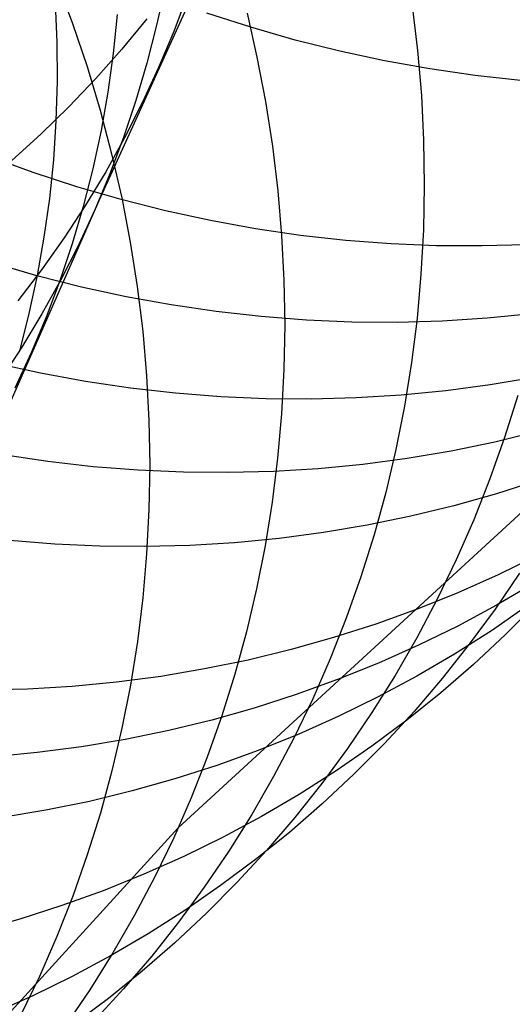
# Model space of a CAD drawing. Header units: millimetres. Extents: x 119 to 175.9, y -203.1 to -153.8.
# Tile 340 of 377: x 162.372 to 162.819, y -160.421 to -159.528. Entities that reach past the tile are written whole.
import ezdxf

# ---------------------------------------------------------------- set-up
doc = ezdxf.new("R2010")
doc.units = ezdxf.units.MM
doc.header["$MEASUREMENT"] = 0
doc.layers.add('Layer 01', color=5, linetype='Continuous', true_color=0x0000ff)

msp = doc.modelspace()

# ---------------------------------------------------------------- linework, layer by layer
at = {"layer": 'Layer 01'}
for p, q in [((162.5162, -160.26106, 49.22752), (163.79271, -159.08748, 53.89108)), ((162.6188, -159.30726, 19.89266), (162.44402, -159.69235, 21.18193)), ((162.4058, -159.49284, 48.51621), (162.4203, -159.53154, 48.52319)), ((162.50406, -159.49851, 21.25098), (162.49655, -159.53311, 21.23912)), ((162.52453, -159.50578, 20.78434), (162.51207, -159.53887, 20.77259)), ((162.40449, -159.51294, 22.14673), (162.40603, -159.54855, 22.13514)), ((162.72832, -159.51547, 49.50727), (162.73317, -159.55609, 49.51685)), ((162.46093, -159.52347, 21.69711), (162.45727, -159.55876, 21.68522)), ((162.58192, -159.53496, 55.007), (162.54209, -159.52206, 55.01392)), ((162.57852, -159.52205, 49.00966), (162.58758, -159.56212, 49.01819)), ((162.4203, -159.53154, 48.52319), (162.43348, -159.57062, 48.53063)), ((162.48756, -159.5272, 19.81258), (162.46503, -159.55463, 19.80175)), ((162.49655, -159.53311, 21.23912), (162.4878, -159.56739, 21.22718)), ((162.51207, -159.53887, 20.77259), (162.49841, -159.57148, 20.76082)), ((162.62209, -159.54648, 54.99967), (162.58192, -159.53496, 55.007)), ((162.40603, -159.54855, 22.13514), (162.40628, -159.58414, 22.12337)), ((162.66257, -159.55662, 54.99194), (162.62209, -159.54648, 54.99967)), ((162.46503, -159.55463, 19.80175), (162.4415, -159.58124, 19.79102)), ((162.45727, -159.55876, 21.68522), (162.45234, -159.59384, 21.67321)), ((162.70329, -159.56535, 54.98383), (162.66257, -159.55662, 54.99194)), ((162.73317, -159.55609, 49.51685), (162.73662, -159.59676, 49.52681)), ((162.4878, -159.56739, 21.22718), (162.4778, -159.6013, 21.21517)), ((162.58758, -159.56212, 49.01819), (162.59527, -159.60239, 49.02714)), ((162.74422, -159.57268, 54.97534), (162.70329, -159.56535, 54.98383)), ((162.43348, -159.57062, 48.53063), (162.44532, -159.61004, 48.5385)), ((162.49841, -159.57148, 20.76082), (162.48356, -159.60357, 20.74905)), ((162.78529, -159.57859, 54.96647), (162.74422, -159.57268, 54.97534)), ((162.40628, -159.58414, 22.12337), (162.40523, -159.61966, 22.11142)), ((162.4415, -159.58124, 19.79102), (162.41701, -159.60702, 19.7804)), ((162.82647, -159.58307, 54.95726), (162.78529, -159.57859, 54.96647)), ((162.45234, -159.59384, 21.67321), (162.44614, -159.62869, 21.66109)), ((162.4778, -159.6013, 21.21517), (162.46658, -159.63481, 21.20311)), ((162.48356, -159.60357, 20.74905), (162.46755, -159.63509, 20.73727)), ((162.59527, -159.60239, 49.02714), (162.60156, -159.64281, 49.03649)), ((162.73662, -159.59676, 49.52681), (162.73865, -159.63743, 49.53714)), ((162.41701, -159.60702, 19.7804), (162.39158, -159.63191, 19.76989)), ((162.44532, -159.61004, 48.5385), (162.45579, -159.64975, 48.54681)), ((162.40523, -159.61966, 22.11142), (162.40291, -159.65506, 22.09932)), ((162.44614, -159.62869, 21.66109), (162.43867, -159.66325, 21.64887)), ((162.39158, -159.63191, 19.76989), (162.36524, -159.65591, 19.75952)), ((162.46755, -159.63509, 20.73727), (162.4504, -159.66601, 20.72552)), ((162.46658, -159.63481, 21.20311), (162.45414, -159.66787, 21.19101)), ((162.73865, -159.63743, 49.53714), (162.73928, -159.67804, 49.54785)), ((162.60156, -159.64281, 49.03649), (162.60645, -159.68333, 49.04624)), ((162.38464, -159.66676, 54.39269), (162.34532, -159.65245, 54.39948)), ((162.40291, -159.65506, 22.09932), (162.39929, -159.6903, 22.08707)), ((162.45579, -159.64975, 48.54681), (162.4649, -159.68972, 48.55555)), ((162.42435, -159.67971, 54.38547), (162.38464, -159.66676, 54.39269)), ((162.43867, -159.66325, 21.64887), (162.42995, -159.69749, 21.63657)), ((162.4504, -159.66601, 20.72552), (162.43212, -159.69629, 20.7138)), ((162.45414, -159.66787, 21.19101), (162.44049, -159.70045, 21.1789)), ((162.46441, -159.69129, 54.37784), (162.42435, -159.67971, 54.38547)), ((162.60645, -159.68333, 49.04624), (162.60994, -159.72389, 49.05637)), ((162.73928, -159.67804, 49.54785), (162.73849, -159.71857, 49.5589)), ((162.44402, -159.69235, 21.18193), (162.27069, -160.08625, 22.38028)), ((162.39929, -159.6903, 22.08707), (162.3944, -159.72534, 22.0747)), ((162.50476, -159.70149, 54.36981), (162.46441, -159.69129, 54.37784)), ((162.4649, -159.68972, 48.55555), (162.47263, -159.72988, 48.5647)), ((162.43212, -159.69629, 20.7138), (162.41273, -159.7259, 20.70212)), ((162.42995, -159.69749, 21.63657), (162.41998, -159.73137, 21.6242)), ((162.44049, -159.70045, 21.1789), (162.42566, -159.7325, 21.16677)), ((162.54536, -159.71029, 54.36138), (162.50476, -159.70149, 54.36981)), ((162.58616, -159.71769, 54.35257), (162.54536, -159.71029, 54.36138)), ((162.62711, -159.72367, 54.34339), (162.58616, -159.71769, 54.35257)), ((162.73849, -159.71857, 49.5589), (162.73629, -159.75894, 49.5703)), ((162.3944, -159.72534, 22.0747), (162.38824, -159.76015, 22.06222)), ((162.41273, -159.7259, 20.70212), (162.39227, -159.7548, 20.69051)), ((162.47263, -159.72988, 48.5647), (162.47897, -159.77019, 48.57425)), ((162.60994, -159.72389, 49.05637), (162.61202, -159.76446, 49.06688)), ((162.66816, -159.72823, 54.33384), (162.62711, -159.72367, 54.34339)), ((162.70926, -159.73136, 54.32394), (162.66816, -159.72823, 54.33384)), ((162.41998, -159.73137, 21.6242), (162.40878, -159.76483, 21.61179)), ((162.42566, -159.7325, 21.16677), (162.40967, -159.76398, 21.15465)), ((162.75036, -159.73306, 54.3137), (162.70926, -159.73136, 54.32394)), ((162.79141, -159.73332, 54.30314), (162.75036, -159.73306, 54.3137)), ((162.83236, -159.73215, 54.29226), (162.79141, -159.73332, 54.30314)), ((162.38804, -159.76031, 54.08459), (162.34804, -159.7487, 54.09235)), ((162.39227, -159.7548, 20.69051), (162.37076, -159.78295, 20.67897)), ((162.38824, -159.76015, 22.06222), (162.38081, -159.79467, 22.04964)), ((162.42834, -159.77053, 54.07643), (162.38804, -159.76031, 54.08459)), ((162.40967, -159.76398, 21.15465), (162.39252, -159.79487, 21.14255)), ((162.40878, -159.76483, 21.61179), (162.39636, -159.79785, 21.59933)), ((162.61202, -159.76446, 49.06688), (162.61269, -159.80499, 49.07775)), ((162.73629, -159.75894, 49.5703), (162.73269, -159.79913, 49.58202)), ((162.46888, -159.77937, 54.06787), (162.42834, -159.77053, 54.07643)), ((162.47897, -159.77019, 48.57425), (162.48391, -159.8106, 48.58419)), ((162.50962, -159.78679, 54.05892), (162.46888, -159.77937, 54.06787)), ((162.55051, -159.7928, 54.0496), (162.50962, -159.78679, 54.05892)), ((162.38081, -159.79467, 22.04964), (162.37212, -159.82886, 22.03697)), ((162.39252, -159.79487, 21.14255), (162.37425, -159.82512, 21.13049)), ((162.39636, -159.79785, 21.59933), (162.38274, -159.83039, 21.58686)), ((162.5915, -159.7974, 54.03991), (162.55051, -159.7928, 54.0496)), ((162.63254, -159.80056, 54.02987), (162.5915, -159.7974, 54.03991)), ((162.67358, -159.80229, 54.01948), (162.63254, -159.80056, 54.02987)), ((162.73269, -159.79913, 49.58202), (162.72768, -159.83906, 49.59405)), ((162.79621, -159.7989, 53.98641), (162.75546, -159.80146, 53.99774)), ((162.83676, -159.79491, 53.97479), (162.79621, -159.7989, 53.98641)), ((162.61269, -159.80499, 49.07775), (162.61195, -159.84541, 49.08896)), ((162.71457, -159.80259, 54.00877), (162.67358, -159.80229, 54.01948)), ((162.75546, -159.80146, 53.99774), (162.71457, -159.80259, 54.00877)), ((162.48391, -159.8106, 48.58419), (162.48745, -159.85106, 48.59451)), ((162.37425, -159.82512, 21.13049), (162.35488, -159.85469, 21.11847)), ((162.38274, -159.83039, 21.58686), (162.36793, -159.8624, 21.57438)), ((162.39135, -159.84883, 53.77484), (162.35086, -159.83997, 53.78351)), ((162.61195, -159.84541, 49.08896), (162.6098, -159.8857, 49.1005)), ((162.72768, -159.83906, 49.59405), (162.72127, -159.87871, 49.60637)), ((162.43204, -159.85628, 53.76577), (162.39135, -159.84883, 53.77484)), ((162.48745, -159.85106, 48.59451), (162.48958, -159.89153, 48.60519)), ((162.83889, -159.85248, 53.65625), (162.79895, -159.85928, 53.66855)), ((162.47287, -159.86232, 53.75632), (162.43204, -159.85628, 53.76577)), ((162.5138, -159.86694, 53.7465), (162.47287, -159.86232, 53.75632)), ((162.79895, -159.85928, 53.66855), (162.7587, -159.86465, 53.68058)), ((162.55478, -159.87014, 53.73633), (162.5138, -159.86694, 53.7465)), ((162.59577, -159.8719, 53.72581), (162.55478, -159.87014, 53.73633)), ((162.6367, -159.87224, 53.71497), (162.59577, -159.8719, 53.72581)), ((162.67753, -159.87114, 53.70381), (162.6367, -159.87224, 53.71497)), ((162.71822, -159.86861, 53.69234), (162.67753, -159.87114, 53.70381)), ((162.7587, -159.86465, 53.68058), (162.71822, -159.86861, 53.69234)), ((162.82404, -159.86898, 50.12321), (162.81208, -159.90707, 50.13646)), ((162.72127, -159.87871, 49.60637), (162.71347, -159.91802, 49.61898)), ((162.6098, -159.8857, 49.1005), (162.60624, -159.92579, 49.11237)), ((162.48958, -159.89153, 48.60519), (162.4903, -159.93195, 48.61623)), ((162.81208, -159.90707, 50.13646), (162.79879, -159.94463, 50.14994)), ((162.84231, -159.9016, 53.35081), (162.80315, -159.91117, 53.36371)), ((162.80315, -159.91117, 53.36371), (162.7636, -159.91933, 53.37637)), ((162.39806, -159.92891, 53.47744), (162.35727, -159.92285, 53.48699)), ((162.60624, -159.92579, 49.11237), (162.60128, -159.96563, 49.12454)), ((162.72371, -159.92609, 53.38878), (162.68352, -159.93144, 53.40094)), ((162.71347, -159.91802, 49.61898), (162.70429, -159.95694, 49.63186)), ((162.7636, -159.91933, 53.37637), (162.72371, -159.92609, 53.38878)), ((162.43894, -159.93356, 53.46752), (162.39806, -159.92891, 53.47744)), ((162.47987, -159.93678, 53.45724), (162.43894, -159.93356, 53.46752)), ((162.4903, -159.93195, 48.61623), (162.48961, -159.97227, 48.62761)), ((162.68352, -159.93144, 53.40094), (162.64309, -159.93536, 53.41281)), ((162.5208, -159.93857, 53.44662), (162.47987, -159.93678, 53.45724)), ((162.56168, -159.93893, 53.43567), (162.5208, -159.93857, 53.44662)), ((162.60246, -159.93786, 53.42439), (162.56168, -159.93893, 53.43567)), ((162.64309, -159.93536, 53.41281), (162.60246, -159.93786, 53.42439)), ((162.79879, -159.94463, 50.14994), (162.78417, -159.98161, 50.16363)), ((162.84305, -159.94572, 53.04447), (162.80486, -159.95801, 53.05789)), ((162.70429, -159.95694, 49.63186), (162.69375, -159.99543, 49.64498)), ((162.80486, -159.95801, 53.05789), (162.76619, -159.96892, 53.0711)), ((162.60128, -159.96563, 49.12454), (162.59492, -160.00519, 49.137)), ((162.76619, -159.96892, 53.0711), (162.72708, -159.97846, 53.0841)), ((162.48961, -159.97227, 48.62761), (162.4875, -160.01246, 48.63932)), ((162.72708, -159.97846, 53.0841), (162.68758, -159.98659, 53.09686)), ((162.68758, -159.98659, 53.09686), (162.64774, -159.99332, 53.10937)), ((162.78417, -159.98161, 50.16363), (162.76824, -160.01798, 50.17752)), ((162.64774, -159.99332, 53.10937), (162.6076, -159.99864, 53.12162)), ((162.69375, -159.99543, 49.64498), (162.68184, -160.03344, 49.65834)), ((162.40419, -160.00385, 53.17839), (162.36331, -160.00061, 53.18876)), ((162.44507, -160.00567, 53.16768), (162.40419, -160.00385, 53.17839)), ((162.4859, -160.00605, 53.15664), (162.44507, -160.00567, 53.16768)), ((162.52663, -160.00501, 53.14527), (162.4859, -160.00605, 53.15664)), ((162.56721, -160.00254, 53.13359), (162.52663, -160.00501, 53.14527)), ((162.6076, -159.99864, 53.12162), (162.56721, -160.00254, 53.13359)), ((162.59492, -160.00519, 49.137), (162.58717, -160.04441, 49.14973)), ((162.4875, -160.01246, 48.63932), (162.48399, -160.05245, 48.65134)), ((162.84186, -160.01401, 52.45192), (162.80615, -160.03156, 52.46613)), ((162.76824, -160.01798, 50.17752), (162.75102, -160.05369, 50.19157)), ((162.68184, -160.03344, 49.65834), (162.66859, -160.07092, 49.67192)), ((162.80615, -160.03156, 52.46613), (162.76977, -160.04781, 52.4802)), ((162.82569, -160.03011, 50.72186), (162.80348, -160.06281, 50.73639)), ((162.83886, -160.03917, 52.16301), (162.80464, -160.05924, 52.17748)), ((162.58717, -160.04441, 49.14973), (162.57804, -160.08325, 49.16273)), ((162.76977, -160.04781, 52.4802), (162.73277, -160.06275, 52.49411)), ((162.48399, -160.05245, 48.65134), (162.47908, -160.0922, 48.66366)), ((162.75102, -160.05369, 50.19157), (162.73253, -160.08869, 50.20579)), ((162.80464, -160.05924, 52.17748), (162.76966, -160.07805, 52.19185)), ((162.83269, -160.05981, 51.87414), (162.80011, -160.08229, 51.88879)), ((162.8407, -160.05783, 51.29254), (162.81289, -160.08585, 51.30733)), ((162.73277, -160.06275, 52.49411), (162.6952, -160.07634, 52.50785)), ((162.80348, -160.06281, 50.73639), (162.78011, -160.09463, 50.75102)), ((162.66859, -160.07092, 49.67192), (162.65402, -160.10784, 49.6857)), ((162.6952, -160.07634, 52.50785), (162.65709, -160.08858, 52.52141)), ((162.76966, -160.07805, 52.19185), (162.73398, -160.09558, 52.20609)), ((162.57804, -160.08325, 49.16273), (162.56754, -160.12166, 49.17597)), ((162.80011, -160.08229, 51.88879), (162.7667, -160.10357, 51.90337)), ((162.81289, -160.08585, 51.30733), (162.78406, -160.11283, 51.32214)), ((162.47908, -160.0922, 48.66366), (162.47277, -160.13167, 48.67626)), ((162.65709, -160.08858, 52.52141), (162.6185, -160.09945, 52.53475)), ((162.73398, -160.09558, 52.20609), (162.69763, -160.11181, 52.2202)), ((162.73253, -160.08869, 50.20579), (162.7128, -160.12295, 50.22015)), ((162.78011, -160.09463, 50.75102), (162.75559, -160.12556, 50.76572)), ((162.6185, -160.09945, 52.53475), (162.57947, -160.10893, 52.54788)), ((162.7667, -160.10357, 51.90337), (162.7325, -160.12361, 51.91786)), ((162.57947, -160.10893, 52.54788), (162.54005, -160.11703, 52.56077)), ((162.65402, -160.10784, 49.6857), (162.63814, -160.14413, 49.69967)), ((162.69763, -160.11181, 52.2202), (162.66066, -160.12672, 52.23414)), ((162.78406, -160.11283, 51.32214), (162.75425, -160.13871, 51.33694)), ((162.54005, -160.11703, 52.56077), (162.50029, -160.12372, 52.5734)), ((162.56754, -160.12166, 49.17597), (162.55568, -160.15959, 49.18944)), ((162.46023, -160.129, 52.58577), (162.41993, -160.13286, 52.59786)), ((162.50029, -160.12372, 52.5734), (162.46023, -160.129, 52.58577)), ((162.47277, -160.13167, 48.67626), (162.46506, -160.1708, 48.68912)), ((162.66066, -160.12672, 52.23414), (162.62312, -160.1403, 52.24791)), ((162.7128, -160.12295, 50.22015), (162.69184, -160.15642, 50.23463)), ((162.7325, -160.12361, 51.91786), (162.69755, -160.14241, 51.93224)), ((162.75559, -160.12556, 50.76572), (162.72996, -160.15553, 50.78048)), ((162.37943, -160.1353, 52.60965), (162.33877, -160.13631, 52.62112)), ((162.41993, -160.13286, 52.59786), (162.37943, -160.1353, 52.60965)), ((162.62312, -160.1403, 52.24791), (162.58504, -160.15252, 52.26149)), ((162.75425, -160.13871, 51.33694), (162.7235, -160.16348, 51.35171)), ((162.63814, -160.14413, 49.69967), (162.62096, -160.17977, 49.71381)), ((162.69755, -160.14241, 51.93224), (162.66189, -160.15992, 51.94649)), ((162.58504, -160.15252, 52.26149), (162.54648, -160.16338, 52.27487)), ((162.69184, -160.15642, 50.23463), (162.66968, -160.18906, 50.24922)), ((162.72996, -160.15553, 50.78048), (162.70325, -160.18452, 50.79529)), ((162.54648, -160.16338, 52.27487), (162.50749, -160.17285, 52.28802)), ((162.55568, -160.15959, 49.18944), (162.54248, -160.19699, 49.20312)), ((162.66189, -160.15992, 51.94649), (162.62557, -160.17614, 51.9606)), ((162.7235, -160.16348, 51.35171), (162.69184, -160.1871, 51.36644)), ((162.46506, -160.1708, 48.68912), (162.45598, -160.20956, 48.70224)), ((162.50749, -160.17285, 52.28802), (162.4681, -160.18093, 52.30093)), ((162.62557, -160.17614, 51.9606), (162.58863, -160.19104, 51.97456)), ((162.4681, -160.18093, 52.30093), (162.42837, -160.18761, 52.31359)), ((162.62096, -160.17977, 49.71381), (162.60252, -160.21471, 49.7281)), ((162.70325, -160.18452, 50.79529), (162.67549, -160.2125, 50.81012)), ((162.38834, -160.19288, 52.32597), (162.34806, -160.19673, 52.33808)), ((162.42837, -160.18761, 52.31359), (162.38834, -160.19288, 52.32597)), ((162.58863, -160.19104, 51.97456), (162.55111, -160.20461, 51.98833)), ((162.66968, -160.18906, 50.24922), (162.64635, -160.22083, 50.2639)), ((162.69184, -160.1871, 51.36644), (162.65931, -160.20955, 51.38112)), ((162.54248, -160.19699, 49.20312), (162.52795, -160.23383, 49.21699)), ((162.45598, -160.20956, 48.70224), (162.44553, -160.24788, 48.7156)), ((162.55111, -160.20461, 51.98833), (162.51306, -160.21682, 52.00192)), ((162.65931, -160.20955, 51.38112), (162.62595, -160.23079, 51.39571)), ((162.51306, -160.21682, 52.00192), (162.47452, -160.22767, 52.01529)), ((162.60252, -160.21471, 49.7281), (162.58283, -160.2489, 49.74252)), ((162.64635, -160.22083, 50.2639), (162.62188, -160.2517, 50.27865)), ((162.67549, -160.2125, 50.81012), (162.64671, -160.23943, 50.82495)), ((162.47452, -160.22767, 52.01529), (162.43555, -160.23714, 52.02844)), ((162.43555, -160.23714, 52.02844), (162.39618, -160.24521, 52.04135)), ((162.52795, -160.23383, 49.21699), (162.51212, -160.27006, 49.23105)), ((162.62595, -160.23079, 51.39571), (162.59179, -160.25081, 51.41021)), ((162.39618, -160.24521, 52.04135), (162.35647, -160.25189, 52.054)), ((162.44553, -160.24788, 48.7156), (162.43372, -160.28573, 48.72918)), ((162.64671, -160.23943, 50.82495), (162.61695, -160.26527, 50.83978)), ((162.59179, -160.25081, 51.41021), (162.55689, -160.26958, 51.4246)), ((162.58283, -160.2489, 49.74252), (162.56192, -160.28231, 49.75707)), ((162.62188, -160.2517, 50.27865), (162.5963, -160.28163, 50.29345)), ((162.05519, -160.7668, 47.43377), (162.5162, -160.26106, 49.22752)), ((162.61695, -160.26527, 50.83978), (162.58624, -160.29, 50.85457)), ((162.51212, -160.27006, 49.23105), (162.49499, -160.30563, 49.24526)), ((162.55689, -160.26958, 51.4246), (162.52127, -160.28707, 51.43886)), ((162.56192, -160.28231, 49.75707), (162.53981, -160.3149, 49.77171)), ((162.5963, -160.28163, 50.29345), (162.56963, -160.31057, 50.30829)), ((162.43372, -160.28573, 48.72918), (162.42057, -160.32305, 48.74296)), ((162.52127, -160.28707, 51.43886), (162.485, -160.30327, 51.45297)), ((162.58624, -160.29, 50.85457), (162.55463, -160.31359, 50.86932)), ((162.485, -160.30327, 51.45297), (162.4481, -160.31815, 51.46691)), ((162.49499, -160.30563, 49.24526), (162.4766, -160.3405, 49.25962)), ((162.4481, -160.31815, 51.46691), (162.41062, -160.3317, 51.48068)), ((162.53981, -160.3149, 49.77171), (162.51653, -160.34661, 49.78643)), ((162.55463, -160.31359, 50.86932), (162.52214, -160.336, 50.884)), ((162.56963, -160.31057, 50.30829), (162.54192, -160.3385, 50.32315)), ((162.42057, -160.32305, 48.74296), (162.40609, -160.35981, 48.75692)), ((162.41062, -160.3317, 51.48068), (162.37262, -160.3439, 51.49425)), ((162.52214, -160.336, 50.884), (162.48882, -160.35722, 50.8986)), ((162.37262, -160.3439, 51.49425), (162.33412, -160.35473, 51.5076)), ((162.4766, -160.3405, 49.25962), (162.45695, -160.37463, 49.27411)), ((162.54192, -160.3385, 50.32315), (162.51318, -160.36539, 50.33801)), ((162.51653, -160.34661, 49.78643), (162.4921, -160.37743, 49.80122)), ((162.40609, -160.35981, 48.75692), (162.3903, -160.39597, 48.77106)), ((162.48882, -160.35722, 50.8986), (162.45471, -160.37721, 50.9131)), ((162.51318, -160.36539, 50.33801), (162.48347, -160.39119, 50.35285)), ((162.45471, -160.37721, 50.9131), (162.41985, -160.39595, 50.92748)), ((162.45695, -160.37463, 49.27411), (162.43608, -160.40798, 49.28871)), ((162.4921, -160.37743, 49.80122), (162.46656, -160.40731, 49.81606)), ((162.3903, -160.39597, 48.77106), (162.37322, -160.43147, 48.78536)), ((162.41985, -160.39595, 50.92748), (162.38428, -160.41342, 50.94173)), ((162.48347, -160.39119, 50.35285), (162.4528, -160.41589, 50.36765)), ((162.43608, -160.40798, 49.28871), (162.41402, -160.4405, 49.3034)), ((162.46656, -160.40731, 49.81606), (162.43994, -160.4362, 49.83092)), ((162.38428, -160.41342, 50.94173), (162.34805, -160.4296, 50.95582)), ((162.4528, -160.41589, 50.36765), (162.42123, -160.43944, 50.3824))]:
    msp.add_line(p, q, dxfattribs=at)

doc.saveas('drawing.dxf')
